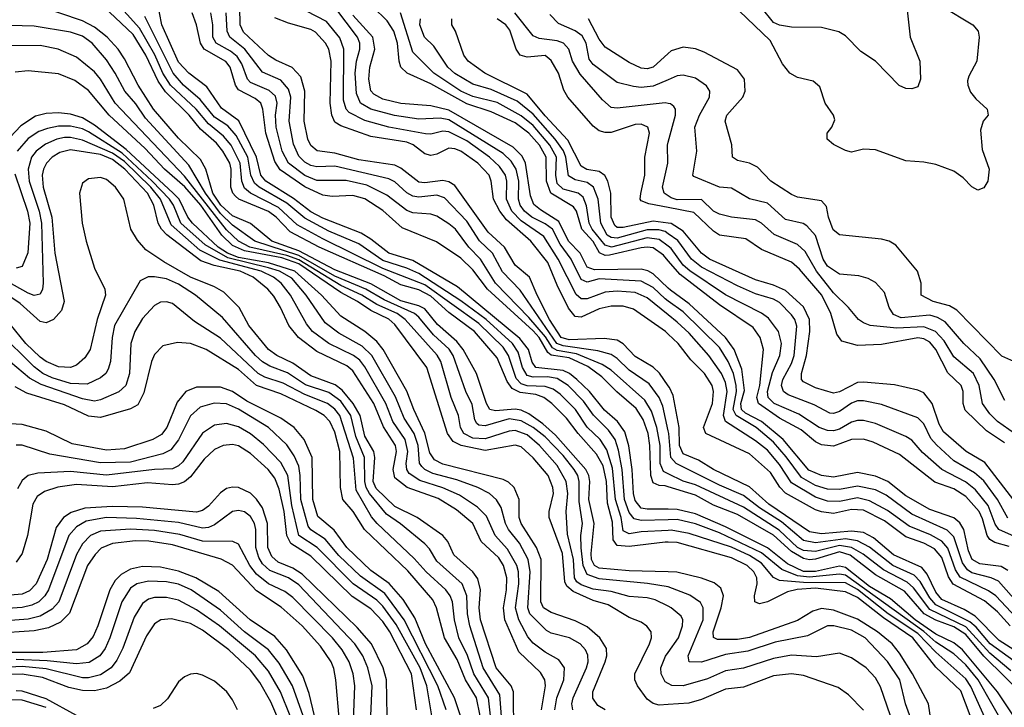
# Model space of a CAD drawing. Header units: inches. Extents: x 884549 to 1028252, y 526810 to 653624.
# Tile 835 of 1056: x 977841 to 981118, y 625498 to 627788. Entities that reach past the tile are written whole.
import ezdxf

# ---------------------------------------------------------------- set-up
doc = ezdxf.new("R2010")
doc.units = ezdxf.units.IN
doc.header["$MEASUREMENT"] = 0
doc.layers.add('A9672', color=7, linetype='Continuous')
doc.layers.add('A9682', color=7, linetype='Continuous')

msp = doc.modelspace()

# ---------------------------------------------------------------- linework, layer by layer
at = {"layer": 'A9672', "color": 5}
for points, elevation in [([(980000, 626568.9), (979971.2, 626611.2), (979950, 626631.2), (979890, 626666.7), (979850, 626708.1), (979830, 626720.4), (979786.4, 626726.4), (979670, 626722.1), (979643.8, 626730), (979604.7, 626790), (979563.6, 626870), (979538.6, 626930), (979490, 626970.3), (979454.7, 627030), (979400.4, 627080.4), (979290, 627235.5), (979270, 627247.9), (979250, 627251.8), (979190, 627244.1), (979170, 627247.2), (979110, 627293.5), (979090, 627303), (978970, 627321.3), (978890, 627343.7), (978831.6, 627351.6), (978810, 627368.5), (978800.2, 627390), (978788.4, 627450), (978790.2, 627550.2), (978776.9, 627596.9), (978748.5, 627628.5), (978693.3, 627653.3), (978670, 627668.9), (978586.6, 627746.6), (978574.7, 627770), (978573.4, 627890)], 2620), ([(980000, 625949.1), (979870, 625953.1), (979770, 625961.4), (979754.7, 625970), (979744.8, 625990), (979743, 626010), (979753.4, 626110), (979735.8, 626190), (979739.1, 626250), (979735.4, 626270), (979725.3, 626290), (979624.4, 626404.4), (979582.7, 626442.7), (979535.7, 626475.7), (979510, 626487.7), (979490, 626491.2), (979425.4, 626485.4), (979406.5, 626490), (979395.1, 626510), (979361.6, 626610), (979317.2, 626690), (979296.1, 626716.1), (979232.4, 626772.4), (979190, 626824.5), (979170, 626835.3), (979110, 626851.3), (979010, 626908.5), (978890, 626955.3), (978770, 627017.6), (978680.5, 627050), (978610, 627109.3), (978550, 627134.4), (978511.2, 627170), (978484.5, 627210), (978461.1, 627290), (978442.7, 627322.7), (978370, 627392.7), (978286.4, 627490), (978235.4, 627570), (978190, 627657.1), (978168.8, 627690), (978132.5, 627730), (978090, 627762.9), (978050, 627783.8), (977895.7, 627835.7)], 2820), ([(980000, 626048.4), (979990, 626048.7), (979870, 626034), (979830, 626037.4), (979816.4, 626056.4), (979814.5, 626114.5), (979797.7, 626177.7), (979794.8, 626250), (979782.7, 626302.7), (979761.1, 626341.1), (979700, 626410), (979661.6, 626461.6), (979612.9, 626510), (979585.3, 626530), (979559.6, 626539.6), (979506.5, 626546.5), (979480.3, 626560.3), (979463.6, 626583.6), (979430, 626661.7), (979354.9, 626750), (979270, 626813), (979210, 626867.2), (979170, 626888.8), (979110, 626905.2), (979054.7, 626934.7), (978837.6, 627030), (978741.2, 627081.1), (978695.2, 627130), (978669.1, 627149.1), (978571.1, 627190), (978559.7, 627199.7), (978550.2, 627210), (978544.3, 627230), (978545.4, 627290), (978540.3, 627310), (978517.5, 627350), (978496.4, 627376.4), (978443.4, 627423.4), (978405.2, 627470), (978327.1, 627547.1), (978302.8, 627582.8), (978260.8, 627670), (978218.7, 627738.7), (978100.1, 627850)], 2780), ([(980000, 626087.5), (979910, 626082.5), (979870, 626075.7), (979850, 626086.3), (979843.1, 626130), (979824.1, 626190), (979814.5, 626294.5), (979795.8, 626355.8), (979773.5, 626390), (979730, 626431.5), (979691.5, 626490), (979640.6, 626540.6), (979617.3, 626557.3), (979590, 626566.8), (979530, 626569.2), (979510, 626575.3), (979493.6, 626593.6), (979468.5, 626670), (979450, 626696.9), (979370, 626776.2), (979190, 626905.2), (979050, 626959.7), (978850, 627057.6), (978765, 627105), (978702.6, 627162.6), (978609.6, 627209.6), (978590, 627226.5), (978580.9, 627250), (978575.7, 627310), (978545, 627370), (978520.2, 627400.2), (978470, 627440.6), (978428.3, 627490), (978343, 627570), (978317.5, 627610), (978290.6, 627670.6), (978239.9, 627759.9), (978157.7, 627850)], 2760), ([(980000, 626157.6), (979930, 626158), (979910, 626161.7), (979890, 626187.2), (979884.1, 626210), (979879.5, 626290), (979868.8, 626368.8), (979855.1, 626415.1), (979831.1, 626450), (979787.9, 626487.9), (979738.1, 626550), (979695.9, 626590), (979671.3, 626610), (979650, 626619.4), (979559.6, 626630), (979547.2, 626647.2), (979534.5, 626690), (979506.3, 626726.3), (979298.8, 626898.8), (979150, 626985.9), (979069.6, 627010), (979010, 627057.4), (978977.3, 627077.3), (978850, 627127.3), (978810, 627148), (978752.2, 627192.2), (978660.7, 627250), (978643.6, 627270), (978629.1, 627330), (978570.8, 627450.8), (978512.8, 627492.8), (978464.3, 627564.3), (978404.8, 627610), (978370, 627646.1), (978314, 627770), (978299, 627850)], 2720), ([(980000, 626850.6), (979990, 626857.8), (979950, 626896.5), (979910, 626917.6), (979770, 626924.7), (979730, 626913.5), (979710, 626922.4), (979676.8, 626990), (979639.8, 627039.8), (979614.2, 627090), (979590, 627108.5), (979545.6, 627130), (979521.4, 627150), (979507.3, 627170), (979501.7, 627190), (979502.1, 627250), (979493.4, 627290), (979477.1, 627317.1), (979450, 627342), (979270, 627454.8), (979240.5, 627459.5), (979170, 627456.1), (979088.7, 627468.7), (979010.1, 627490.1), (978975.1, 627510), (978962, 627542), (978957.6, 627610), (978962.2, 627650), (978973.2, 627690), (978973.7, 627710), (978965.9, 627730), (978890, 627829.6)], 2540), ([(980000, 626984.9), (979983.7, 627003.7), (979950, 627027.7), (979930, 627030.9), (979910, 627027.7), (979803.9, 627003.9), (979790, 627002.9), (979771.1, 627011), (979749.7, 627049.7), (979711.8, 627090), (979694.1, 627150), (979684.9, 627164.9), (979609.2, 627210), (979595, 627250), (979593.1, 627330), (979571.4, 627370), (979535.4, 627410), (979490, 627444), (979410, 627481.2), (979330, 627507), (979210, 627574.4), (979131.1, 627610), (979110, 627629.9), (979104.1, 627650), (979099, 627710), (979086.7, 627750), (979064.4, 627784.4), (979016.5, 627830)], 2480), ([(980000, 626122.8), (979910, 626120.9), (979886.3, 626126.3), (979870, 626147.1), (979854.5, 626190), (979846.6, 626290), (979834.7, 626354.7), (979823.3, 626390), (979801.2, 626421.2), (979751.1, 626471.1), (979718, 626518), (979666.8, 626570), (979630, 626593.3), (979598.2, 626598.2), (979550, 626597.1), (979530, 626603.4), (979514.8, 626630), (979500.8, 626680.9), (979481.7, 626710), (979394.2, 626790), (979310, 626852.2), (979170, 626942.2), (979130, 626960.7), (979050, 626985.5), (978970, 627040.9), (978870, 627083.2), (978790, 627126.7), (978730, 627176.9), (978638.3, 627230), (978623.3, 627243.3), (978611.2, 627270), (978600.3, 627330), (978562.3, 627402.3), (978534, 627434), (978490, 627463.6), (978442.3, 627522.3), (978386.8, 627570), (978351.9, 627610), (978258.1, 627798.1)], 2740), ([(980000, 626232.4), (979990, 626235.4), (979970, 626237), (979950, 626246), (979941.4, 626270), (979938.7, 626370), (979932.8, 626410), (979916.4, 626456.4), (979893.6, 626493.6), (979828.2, 626548.2), (979778.9, 626598.9), (979732.7, 626632.7), (979670, 626662.1), (979610.4, 626670.4), (979599.3, 626679.3), (979570, 626729.8), (979550, 626751.7), (979398.2, 626890), (979350, 626955.2), (979310, 626993.4), (979228.6, 627048.6), (979114.2, 627094.2), (979050, 627152.2), (978990, 627190.8), (978950, 627202.8), (978880.8, 627199.2), (978850, 627203.6), (978790, 627231.6), (978708, 627288), (978690, 627315.2), (978660.1, 627410), (978651.1, 627490), (978643.5, 627510), (978624.9, 627524.9), (978570, 627554.1), (978559.5, 627570), (978541.9, 627630), (978528, 627648), (978455.6, 627690), (978443.4, 627710), (978430.2, 627770), (978415.6, 627810)], 2680), ([(980000, 626275.9), (979983.9, 626283.9), (979973.3, 626310), (979972.5, 626370), (979961.9, 626430), (979944.2, 626484.2), (979921.4, 626521.4), (979810, 626620.5), (979780.2, 626640.2), (979694.7, 626674.7), (979630, 626686.2), (979615, 626695), (979591.7, 626731.7), (979536.4, 626796.4), (979424.4, 626910), (979374.7, 626990), (979335.7, 627030), (979292.3, 627090), (979270, 627107.8), (979230, 627133.9), (979210, 627139.7), (979150, 627144.5), (979130, 627151.9), (979063.8, 627203.8), (978996.9, 627236.9), (978928, 627252), (978830, 627252.8), (978790, 627269), (978736.3, 627310), (978714.4, 627350), (978695.1, 627430), (978693.1, 627470), (978698.2, 627510), (978692.7, 627532.7), (978671.8, 627551.8), (978610, 627578.9), (978599.8, 627590), (978580.7, 627640.7), (978564.9, 627664.9), (978542.9, 627682.9), (978495.2, 627710), (978484.1, 627730), (978483.7, 627770), (978477, 627810)], 2660), ([(980000, 626419.4), (979981.5, 626501.5), (979969.2, 626530), (979935.9, 626575.9), (979870, 626620.5), (979830, 626660.1), (979810, 626672.8), (979765.7, 626685.7), (979650, 626702.4), (979629.4, 626709.4), (979507.1, 626887.1), (979447.8, 626947.8), (979415.2, 627010), (979371.6, 627051.6), (979330, 627116.8), (979255.1, 627195.1), (979230, 627203.4), (979170, 627197), (979150, 627199.8), (979130, 627211), (979090, 627248), (979070, 627258), (978890, 627299.6), (978830, 627297.6), (978810, 627302.1), (978790, 627313.2), (978770, 627333.7), (978753, 627373), (978737.7, 627450), (978744.1, 627530), (978736.4, 627556.4), (978710, 627586.1), (978650, 627613.2), (978591.2, 627690), (978540.4, 627730), (978531.4, 627750), (978528.1, 627810)], 2640), ([(980000, 626740.9), (979990.3, 626750), (979883.7, 626823.7), (979850, 626833.6), (979810, 626833.8), (979770, 626824.7), (979710, 626797.3), (979690, 626799), (979667.8, 626827.8), (979630, 626903.9), (979599.5, 626979.5), (979542.2, 627050), (979461.8, 627121.8), (979439.5, 627150), (979418.7, 627190), (979411, 627250), (979403.5, 627270), (979366.6, 627310), (979310, 627349.6), (979290, 627358.1), (979270, 627359.8), (979230, 627340.1), (979210, 627335.3), (979190, 627341.2), (979150.5, 627370.5), (979130, 627380), (979010, 627399.2), (978910, 627434.6), (978890, 627446.7), (978880.7, 627470), (978875.2, 627510), (978878.5, 627650), (978870, 627690), (978859.7, 627710), (978826.4, 627746.4), (978810, 627755.5), (978735.7, 627775.7), (978690, 627793.4)], 2580), ([(980000, 626804.9), (979930, 626861.5), (979890, 626879.6), (979830, 626883.7), (979790, 626880.9), (979730, 626858.2), (979710, 626858.1), (979693, 626873), (979633.9, 626990), (979585.5, 627065.5), (979510, 627117.8), (979479, 627150), (979461.6, 627190), (979462.6, 627250), (979457.9, 627270), (979438.7, 627298.7), (979405.2, 627330), (979330, 627384), (979270, 627414.7), (979250, 627416.5), (979210, 627406.8), (979192.5, 627407.5), (979070, 627430.2), (978990, 627452.4), (978938.3, 627478.3), (978927.8, 627490), (978919.6, 627519.6), (978920.1, 627690), (978907.4, 627727.4), (978862.2, 627782.2), (978795.5, 627815.5)], 2560), ([(980000, 626894.2), (979950, 626941.4), (979931.6, 626951.5), (979910, 626957), (979754.4, 626954.4), (979730, 626964.3), (979706.4, 627010), (979667.9, 627050), (979635.7, 627115.7), (979574.2, 627154.2), (979552.8, 627172.8), (979540.9, 627200.9), (979525, 627310), (979513.2, 627333.2), (979483.5, 627363.5), (979270, 627486.2), (979210, 627500.9), (979110, 627509), (979050, 627523), (979019.6, 627539.6), (979010, 627550.8), (979003.5, 627590), (979006.4, 627630), (979023.6, 627690), (979016.4, 627730), (978950, 627802.9)], 2520), ([(980000, 627033.7), (979970, 627056.1), (979930, 627060.9), (979810.9, 627030.9), (979790, 627037.3), (979746.4, 627090), (979737, 627110), (979728.1, 627168.1), (979716.5, 627196.5), (979699.9, 627210), (979650, 627223.4), (979630, 627242.7), (979625.5, 627270), (979627.4, 627330), (979605.7, 627370), (979550, 627435.4), (979510, 627467.8), (979430, 627511.8), (979350, 627532.4), (979309.9, 627550), (979219.9, 627610), (979150, 627679.9), (979108.8, 627810)], 2460), ([(980000, 627075), (979990, 627082.1), (979968.2, 627088.2), (979930, 627087.6), (979830, 627060.5), (979810, 627062.3), (979797, 627070), (979775.6, 627110), (979766.5, 627190), (979751.6, 627230), (979730, 627245.4), (979690, 627254.3), (979667.9, 627267.9), (979659.5, 627330), (979651.3, 627351.3), (979623.9, 627390), (979550, 627473.6), (979496.7, 627516.7), (979410, 627555.8), (979350, 627573.5), (979290, 627608.6), (979265.9, 627630), (979219.4, 627699.4), (979189.1, 627730), (979172.6, 627770), (979174.8, 627790)], 2440), ([(980000, 627110.6), (979950, 627116.7), (979850, 627095.8), (979830, 627096.1), (979822.3, 627102.3), (979809.8, 627130), (979809, 627210), (979798.5, 627250), (979788.8, 627268.8), (979770, 627281.9), (979729.4, 627289.4), (979710, 627299.6), (979666.1, 627386.1), (979590, 627467.2), (979530, 627539.6), (979389.9, 627610), (979334.3, 627650), (979319.4, 627670), (979292, 627750), (979279.9, 627770), (979279.1, 627790)], 2420), ([(980000, 627162.1), (979935, 627175), (979910, 627184.5), (979906.6, 627190), (979908.6, 627208.6), (979921.6, 627270), (979922.1, 627330), (979937.4, 627410), (979931.7, 627430), (979910, 627439.5), (979890, 627439.1), (979810, 627411.7), (979790, 627411.6), (979770, 627417.8), (979750, 627433.2), (979665.7, 627530), (979652.6, 627552.6), (979634.7, 627610), (979610, 627652.3), (979590, 627668), (979530, 627662.7), (979507.1, 627670), (979494.1, 627690), (979472.3, 627752.3), (979459.1, 627770), (979430.7, 627790.7)], 2380), ([(980000, 627509), (979990, 627511.1), (979830, 627493.5), (979810, 627495.8), (979780.5, 627520.5), (979706.7, 627606.7), (979681.5, 627650), (979669, 627689), (979651.4, 627710), (979630, 627716.9), (979570, 627724.6), (979550, 627734.4), (979488.8, 627810)], 2360), ([(980000, 627587.8), (979950, 627566.8), (979910, 627561.9), (979884.7, 627564.7), (979830, 627578.6), (979750, 627638.8), (979736.7, 627656.7), (979727.1, 627710), (979713.4, 627733.4), (979690, 627750.8), (979634.9, 627774.9), (979605.5, 627805.5)], 2340), ([(980000, 627675), (979950, 627629.9), (979930, 627624.2), (979910, 627626.1), (979870, 627644.9), (979790, 627696.2), (979770, 627723), (979733.9, 627790)], 2320), ([(980000, 625899.1), (979999.4, 625899.4), (979931.1, 625911.1), (979770, 625925.8), (979730, 625940.3), (979716.8, 625970), (979710.1, 626029.9), (979708.7, 626070), (979714.4, 626110), (979703.3, 626183.3), (979703.4, 626250), (979698.5, 626270), (979686.8, 626290), (979650, 626336.8), (979590, 626398.8), (979550, 626430.3), (979510, 626452.4), (979470, 626458.7), (979390, 626435.1), (979370, 626437.4), (979362.8, 626442.8), (979355.8, 626455.9), (979346.9, 626506.9), (979326.1, 626550), (979284.2, 626670), (979270.6, 626690.6), (979218.9, 626738.9), (979170, 626797.8), (979154.9, 626810), (979054.7, 626854.7), (978993.1, 626890), (978890, 626933.9), (978770, 627002.2), (978624.2, 627050), (978550, 627103.3), (978510, 627142.8), (978459.9, 627210), (978403.9, 627303.9), (978260, 627460), (978227.4, 627507.4), (978190.9, 627550), (978159.6, 627610), (978130, 627654.3), (978082.2, 627710), (978050, 627732.9), (978010, 627746.6), (977890, 627765.8), (977810, 627768.4)], 2840), ([(980000, 625834.8), (979956.1, 625856.1), (979930, 625862.7), (979870, 625867.2), (979810, 625884.5), (979750, 625891.7), (979710, 625906), (979696, 625916), (979687.3, 625930), (979684.2, 625990), (979665.1, 626074.9), (979660.4, 626150), (979665.3, 626210), (979659.8, 626250), (979630, 626303.7), (979571.7, 626370), (979530, 626405.7), (979490, 626419.8), (979470, 626418.1), (979390, 626392.8), (979350, 626395), (979319, 626410), (979308.1, 626430), (979301.3, 626470), (979277.5, 626530), (979243.5, 626650), (979230.8, 626670.8), (979124.6, 626790), (979097.6, 626810), (979030, 626839.7), (978979.6, 626870), (978910, 626902.5), (978770, 626988.5), (978730, 627002.8), (978606.8, 627030), (978569.7, 627050), (978530, 627087.7), (978390, 627267.2), (978158.6, 627510), (978110.6, 627590), (978090, 627614.4), (978030, 627663.4), (977969.6, 627689.6), (977910, 627701.4), (977790, 627700.1)], 2860), ([(980000, 625507.4), (979970, 625505.4), (979950, 625510.8), (979930, 625525.1), (979897.5, 625570), (979888.9, 625590), (979888.2, 625610), (979937.9, 625710), (979943.9, 625730), (979943.4, 625750), (979929.1, 625769.1), (979910, 625781.4), (979870, 625797.2), (979799.4, 625839.4), (979750, 625854), (979683.9, 625883.9), (979661.8, 625901.8), (979656.1, 625916.1), (979647.7, 626010), (979604, 626130), (979603.5, 626150), (979617.5, 626210), (979616, 626230), (979599.9, 626270), (979550, 626329.3), (979510, 626365.2), (979490, 626370.8), (979390, 626353.7), (979310.3, 626369.7), (979283.8, 626383.8), (979265.2, 626410), (979196.4, 626630), (979090, 626773), (979070, 626790.2), (979010, 626819.5), (978965.8, 626850), (978910, 626879.8), (978770, 626975.3), (978714.3, 626994.3), (978590, 627017.8), (978550, 627035.9), (978514.3, 627070), (978444.7, 627170), (978391.5, 627231.5), (978323, 627290), (978259.2, 627359.2), (978139.7, 627470), (978070, 627551.9), (978025.2, 627585.2), (977970, 627607.2), (977870, 627617.1), (977826.5, 627613.5)], 2880), ([(979790.2, 625490.2), (979765, 625505), (979748.9, 625528.9), (979748.7, 625550), (979789.7, 625650), (979795.4, 625670), (979793.8, 625693.8), (979772.2, 625730), (979730, 625766.4), (979690, 625786.4), (979610, 625814.4), (979584.5, 625830), (979575.4, 625850), (979577, 625990), (979561, 626030), (979510.7, 626110.7), (979504, 626130), (979503.4, 626190), (979486.7, 626230), (979468.1, 626248.1), (979450, 626257), (979250, 626307.6), (979222.1, 626322.2), (979205.9, 626345.9), (979190, 626411.3), (979152.6, 626490), (979130, 626550.9), (979051.2, 626690), (979030, 626716.4), (978990, 626749.4), (978910, 626800.1), (978845.4, 626870), (978756.6, 626950), (978670, 626978.3), (978570, 626996.4), (978533.4, 627010), (978502.2, 627030), (978416.4, 627110), (978400.5, 627130), (978372.5, 627190), (978352.6, 627210), (978195.7, 627355.7), (978090, 627436.6), (978050, 627461.1), (978010, 627473.3), (977970, 627477.5), (977930, 627475.1), (977893.6, 627466.4), (977845.3, 627434.7), (977810, 627396.5)], 2920), ([(979682.4, 625490), (979679.3, 625510), (979683.4, 625530), (979728.1, 625630), (979733.2, 625650), (979732.4, 625672.4), (979724.8, 625690), (979706.3, 625710), (979670.7, 625730), (979610, 625745.7), (979594.4, 625754.4), (979539.2, 625810), (979532, 625830), (979540.6, 625950), (979533.4, 625990), (979504.4, 626044.4), (979468.5, 626090), (979458.7, 626110), (979444.1, 626164.1), (979428.7, 626188.7), (979404.6, 626210), (979366, 626230), (979295.8, 626255.8), (979216.6, 626276.6), (979189.8, 626289.8), (979179.7, 626299.7), (979171.6, 626311.6), (979167.4, 626370), (979154.5, 626410), (979121.5, 626461.5), (979092.1, 626532.1), (979013.9, 626670), (978981.2, 626701.2), (978903.8, 626743.8), (978858, 626778), (978794.6, 626870), (978747.1, 626927.1), (978706.4, 626950), (978670, 626962.1), (978534.5, 626994.5), (978458.5, 627038.5), (978378.2, 627110), (978352.9, 627170), (978339.8, 627190), (978282.6, 627250), (978182.8, 627342.8), (978070, 627414), (978050, 627424.2), (978010, 627433.2), (977970, 627433.1), (977934.1, 627425.9), (977905, 627415.1), (977870, 627392.6), (977833.4, 627350)], 2940), ([(979622.3, 625490), (979629.3, 625530), (979652.8, 625590), (979654.8, 625630), (979636.2, 625656.2), (979590, 625682.5), (979550, 625712), (979532.7, 625732.7), (979502.1, 625790), (979491.5, 625830), (979502.9, 625910), (979501.7, 625950), (979496.3, 625970), (979465.3, 626025.3), (979424.1, 626070), (979394.9, 626134.9), (979364.5, 626164.5), (979304.6, 626204.6), (979250, 626229.5), (979173.3, 626253.3), (979137.3, 626277.3), (979129.3, 626290), (979127.4, 626310), (979133.1, 626350), (979124.7, 626390), (979083.6, 626450), (979059.4, 626510), (978990, 626632.5), (978973.8, 626653.8), (978952.6, 626670), (978869.8, 626709.8), (978815.8, 626750), (978795.4, 626775.4), (978742.6, 626870), (978712, 626910), (978685.8, 626930), (978644.6, 626950), (978507.1, 626987.1), (978440.7, 627020.7), (978345.1, 627105.1), (978309.5, 627190), (978278.2, 627230), (978190, 627315.1), (978150, 627343.5), (978050, 627386.3), (978010, 627395.6), (977990, 627395.2), (977964.8, 627390), (977927, 627373), (977896.3, 627350), (977880.9, 627330), (977869.3, 627290), (977872.6, 627250), (977906.6, 627150), (977914, 627110), (977919.6, 626910), (977917.5, 626890), (977910, 626874.4), (977890, 626869.1), (977870, 626876.9), (977750, 626944.3)], 2960), ([(980000, 627200.9), (979986.3, 627210), (979981.2, 627230), (979998.5, 627310), (979997.5, 627370), (980000, 627379.5)], 2360), ([(979577.8, 625490), (979591.3, 625570), (979588.6, 625590), (979574.4, 625614.4), (979502.9, 625682.8), (979456.4, 625790), (979451.6, 625830), (979462, 625890), (979462.9, 625930), (979451.7, 625970), (979436.2, 625996.2), (979377, 626050), (979349.2, 626110), (979295.6, 626155.6), (979234.1, 626194.1), (979130.7, 626230.7), (979090, 626261.9), (979084.5, 626290), (979095.3, 626350), (979092.4, 626370), (979052.1, 626432.1), (979019.5, 626510), (978950, 626618.6), (978930, 626635), (978830, 626683), (978768.9, 626730), (978736.8, 626770), (978709.6, 626830), (978687.3, 626867.3), (978666.9, 626890), (978618.5, 626930), (978575.6, 626950), (978488.8, 626968.8), (978444.5, 626984.5), (978331.3, 627071.3), (978313.6, 627090), (978302.6, 627110), (978287.3, 627170), (978267.2, 627210), (978191.4, 627290), (978150, 627322.3), (978110, 627338.4), (978010, 627354.5), (977974.9, 627345.1), (977949.7, 627330.3), (977930.7, 627310), (977920.8, 627290), (977916.5, 627270), (977919.6, 627230), (977948.9, 627130), (977958.5, 627010), (977989.4, 626850), (977980.2, 626819.8), (977954.3, 626790), (977930, 626778.5), (977910, 626783.3), (977842.8, 626842.8), (977770, 626892.1)], 2980), ([(977825.3, 627274.7), (977867.4, 627150), (977875.3, 627110), (977868.3, 627011.7), (977850, 626966.4), (977830, 626960.3)], 2940), ([(979486.1, 625410), (979485.3, 625550), (979476.7, 625570), (979427.2, 625630), (979374.9, 625790), (979371, 625830), (979375.4, 625890), (979366.4, 625926.4), (979349.6, 625950), (979286.6, 626006.6), (979265.8, 626050), (979250.1, 626070.1), (979164, 626130), (979090, 626166.9), (979027.4, 626227.4), (979017.5, 626250), (979023, 626330), (979020.4, 626350), (978990, 626400.9), (978974.3, 626470), (978950.8, 626510), (978914.8, 626554.8), (978891.6, 626571.6), (978810, 626601.5), (978750, 626644.6), (978696.7, 626670), (978668.9, 626690), (978604.5, 626770), (978571.5, 626830), (978520.4, 626880.4), (978490, 626898.6), (978410, 626930.2), (978321.3, 626981.3), (978261.7, 627021.7), (978233.9, 627053.9), (978211.3, 627090), (978188.4, 627190), (978160.3, 627230), (978130, 627255.5), (978110, 627262.7), (978070, 627258.3), (978050, 627243.1), (978040.1, 627210), (978049.7, 627110.3), (978062.1, 627050), (978090, 626960.2), (978125, 626890), (978126.5, 626870), (978099, 626790), (978076, 626690), (978058.5, 626661.5), (978030, 626637.7), (978010.3, 626630), (977970, 626632.2), (977930, 626649.4), (977910, 626664.6), (977861.5, 626710), (977810, 626774.5)], 3020), ([(979449.8, 625410), (979439.9, 625539.9), (979383.8, 625630), (979339.7, 625770), (979332, 625810), (979329.5, 625870), (979314.3, 625910), (979230, 625984.9), (979205.5, 626025.5), (979190, 626042.2), (979109.2, 626109.2), (979061.7, 626141.7), (979005.7, 626210), (978994.4, 626230), (978990.2, 626250), (978988.7, 626330), (978959.9, 626400.1), (978943.1, 626470), (978910, 626517.1), (978870, 626547), (978792.5, 626572.5), (978732.5, 626612.5), (978674.2, 626634.2), (978650, 626648.4), (978625.8, 626670), (978516.1, 626796.1), (978426.7, 626870), (978370, 626906.7), (978330, 626924.8), (978290, 626931.8), (978268.8, 626931.2), (978242.2, 626917.8), (978157.2, 626770), (978148.6, 626730), (978143.6, 626650), (978136.2, 626623.8), (978127.9, 626610), (978110, 626595), (978065.8, 626574.2), (978010, 626576), (977950, 626594.9), (977918.9, 626610), (977890, 626631.7), (977769.9, 626750)], 3040), ([(979410.4, 625449.6), (979401.5, 625530), (979352.7, 625610), (979331.2, 625671.2), (979302.9, 625730), (979288.1, 625790), (979281.4, 625850), (979274.1, 625870), (979259.4, 625890), (979193.7, 625950), (979154.5, 625994.4), (979030.6, 626110.6), (979012.6, 626132.6), (978961.5, 626221.5), (978952.2, 626327.8), (978906.7, 626470), (978890, 626491.4), (978866.1, 626510), (978790, 626539.5), (978718, 626578), (978657.7, 626597.7), (978635.2, 626610), (978510, 626727.4), (978423.2, 626783.2), (978350, 626842.3), (978330, 626848.7), (978310, 626846.8), (978290, 626835.9), (978250, 626793.1), (978224.7, 626750), (978210.9, 626710), (978206.8, 626610), (978194.7, 626570), (978170.8, 626549.2), (978110, 626522), (978090, 626518.2), (978050, 626525.1), (977913, 626573), (977874.3, 626594.3), (977790, 626665.3)], 3060), ([(979398.4, 625350), (979362, 625530), (979325.1, 625590), (979297.5, 625657.5), (979255.6, 625730), (979228.9, 625830), (979216.5, 625856.5), (979132.7, 625952.7), (978989.1, 626090), (978951.4, 626150), (978917.1, 626190), (978909.4, 626230), (978906.7, 626350), (978890, 626413.9), (978873.3, 626450), (978854.7, 626470), (978827, 626487), (978710, 626542.6), (978629.9, 626569.9), (978570, 626623.3), (978461.6, 626690), (978410, 626709.5), (978366.7, 626713.3), (978317.6, 626702.4), (978290, 626672.8), (978280.5, 626650), (978254.8, 626545.2), (978234.2, 626505.8), (978210, 626492.1), (978110, 626463.5), (978070, 626467.8), (977990, 626505.1), (977864.8, 626544.8), (977825.8, 626565.8)], 3080), ([(979308.3, 625470), (979288.8, 625530), (979192.5, 625710), (979156.8, 625796.8), (979117.4, 625857.4), (979070.6, 625910.6), (979010, 625953.9), (978930.2, 626030), (978888.1, 626088.1), (978833.9, 626133.9), (978816.6, 626190), (978815.1, 626330), (978787.8, 626390), (978754.4, 626430), (978710, 626460.6), (978597.1, 626517.1), (978550, 626549.5), (978510, 626563.8), (978430, 626564.3), (978394.8, 626550), (978365.7, 626514.3), (978331.5, 626430), (978313.3, 626406.7), (978284, 626390), (978190, 626358.4), (978130, 626354.7), (978015.6, 626375.6), (977930, 626417.4), (977850, 626439.7), (977790, 626443.7)], 3120), ([(979260.7, 625490), (979233.5, 625570), (979121.4, 625790), (979056.9, 625876.9), (978975.2, 625935.2), (978903.8, 626003.8), (978857.8, 626057.8), (978810, 626089.2), (978801.2, 626101.2), (978777.5, 626190), (978775.1, 626270), (978770, 626300.7), (978755.3, 626335.3), (978730, 626372.1), (978669.5, 626430), (978570, 626490.9), (978530, 626508.8), (978488.7, 626511.3), (978442.4, 626497.6), (978410, 626469.3), (978370, 626389.4), (978344.6, 626355.5), (978317.6, 626342.4), (978210, 626315.1), (978110, 626312), (977941.7, 626341.7), (977850, 626371.6), (977830, 626371.7)], 3140), ([(979213.1, 625470), (979196, 625570), (979174.3, 625630), (979093.9, 625773.9), (979050, 625835.3), (979030, 625855.3), (978951, 625910), (978830.9, 626030.9), (978770.6, 626070.6), (978747.4, 626170), (978733.6, 626270), (978710, 626313.8), (978653.1, 626373.1), (978610, 626409.3), (978570, 626432.4), (978530, 626443.7), (978490, 626437.9), (978450, 626411.3), (978384.1, 626315.9), (978370, 626302), (978350, 626292.9), (978290, 626290.4), (978130, 626270.8), (978010, 626283.8), (977901.7, 626278.3), (977870.1, 626269.9), (977850, 626253.7), (977834, 626226)], 3160), ([(979162.3, 625490), (979145.8, 625610), (979073.4, 625750), (979050, 625784), (979010, 625826), (978947.4, 625867.4), (978810, 626001.4), (978743.5, 626043.5), (978731, 626070), (978721.2, 626150), (978704.7, 626224.7), (978690, 626261.4), (978668, 626290), (978610, 626343.1), (978570, 626368.8), (978550, 626373.7), (978519, 626370), (978490, 626356.2), (978455.7, 626324.3), (978410, 626265.3), (978390, 626248.8), (978370, 626241.3), (978350, 626239.1), (978266.3, 626246.3), (978150, 626232.1), (978030, 626240.3), (977968.7, 626231.3), (977923.4, 626216.6), (977900.1, 626199.8), (977884.8, 626175.2), (977867, 626070), (977850, 626010), (977830, 625981.6)], 3180), ([(979064.1, 625470), (979061.9, 625590), (979051.6, 625630), (979012.7, 625710), (978964.2, 625764.2), (978781.3, 625941.4), (978750, 625961.2), (978701.7, 625981.7), (978680.4, 626000.4), (978666.9, 626030), (978666.1, 626110), (978650, 626162.1), (978630, 626191.7), (978610, 626211.3), (978570, 626230.6), (978550, 626231.7), (978530, 626226.7), (978510, 626212.6), (978470, 626167.9), (978450, 626153.8), (978430, 626147.8), (978250, 626164.4), (978150, 626167.3), (978058.6, 626161.4), (978012.7, 626147.3), (977987.2, 626130), (977962.8, 626097.2), (977932.5, 625990), (977896.6, 625910), (977873.8, 625886.2), (977850, 625875), (977690, 625862.2)], 3220), ([(979009.7, 625470.3), (979014.4, 625570), (979000.4, 625630), (978983.6, 625670), (978956.9, 625710), (978770, 625906.3), (978736.1, 625930), (978674.3, 625954.3), (978650, 625976.5), (978637.3, 625997.3), (978627.7, 626030), (978627.2, 626090), (978622.6, 626110), (978610, 626134), (978590, 626149.5), (978570, 626154.1), (978550, 626150.4), (978490, 626106.1), (978470, 626097.2), (978450, 626095), (978370, 626113.2), (978230, 626127.4), (978130, 626130.5), (978062.2, 626117.8), (978030, 626099.8), (978004.8, 626070), (977936.8, 625890), (977925.4, 625870), (977904.6, 625850), (977881.8, 625838.2), (977850, 625830.2), (977718.4, 625821.6)], 3240), ([(978951.9, 625451.9), (978956.3, 625570), (978950.8, 625610), (978937.5, 625650), (978914.1, 625690), (978882.2, 625730), (978750, 625864.1), (978723.7, 625883.7), (978670, 625909.9), (978630, 625941.4), (978607.6, 625970), (978570, 626042), (978550.7, 626050.7), (978450, 626051.6), (978374.3, 626074.3), (978290, 626086.8), (978210, 626091.3), (978110, 626084.7), (978077.5, 626070), (978050, 626042.8), (978030, 626007.3), (977971.2, 625850), (977950, 625824.9), (977910, 625801.7), (977870, 625791.4), (977750, 625783.1)], 3260), ([(978905.4, 625450), (978893.7, 625590), (978887.1, 625627.1), (978877.8, 625650), (978842.3, 625702.3), (978781.6, 625770), (978711.8, 625831.8), (978630, 625885.7), (978550, 625972.1), (978512.1, 625992.1), (978350, 626039.1), (978271.5, 626051.5), (978226.8, 626053.2), (978150, 626043.4), (978112.2, 626027.8), (978092.4, 626007.6), (978067.6, 625970), (978007.7, 625812.3), (977977.6, 625782.4), (977936.8, 625763.2), (977890, 625752.5), (977756.3, 625743.7)], 3280), ([(978822.7, 625470), (978804.3, 625544.3), (978783.4, 625603.4), (978729.4, 625690), (978690, 625733.7), (978608.2, 625790), (978503.8, 625883.8), (978428.1, 625930), (978370, 625951.3), (978310, 625964.8), (978250, 625966.9), (978210, 625958.5), (978179, 625941), (978159.4, 625920.6), (978141.1, 625890), (978101.6, 625770), (978085.5, 625734.5), (978066.5, 625710), (978030, 625690), (977918.6, 625681.4), (977790, 625681)], 3320), ([(978784.3, 625470), (978749.6, 625569.6), (978705.4, 625645.5), (978669.9, 625690), (978590, 625750.2), (978510, 625821.7), (978411.7, 625890), (978370, 625908.7), (978330, 625916), (978270, 625918.3), (978230.8, 625909.2), (978210, 625895.3), (978181.5, 625850), (978141.7, 625730), (978125.4, 625694.6), (978108.4, 625670), (978072.1, 625647.9), (978030, 625643.2), (977933.3, 625653.3), (977830, 625658)], 3340), ([(978742, 625470), (978709.8, 625549.8), (978670, 625618.9), (978626.7, 625670), (978505.9, 625770), (978430, 625823.2), (978370, 625854.9), (978330, 625863.5), (978290, 625863.7), (978270, 625858.3), (978250, 625844), (978221.9, 625798.1), (978184.6, 625695.4), (978165, 625655), (978145.8, 625630), (978110, 625606.8), (978070, 625596.7), (978050, 625597), (977930, 625626), (977850, 625634.2), (977807.6, 625632.4)], 3360), ([(978697.1, 625470), (978677.2, 625517.2), (978640.7, 625580.7), (978610, 625621.8), (978537.6, 625690), (978450, 625755.6), (978410, 625777.2), (978346.7, 625793.4), (978310.8, 625789.2), (978290, 625776.4), (978263.2, 625736.8), (978207.3, 625612.7), (978174.9, 625585.1), (978130, 625562.2), (978090, 625553.2), (978050, 625554.2), (978004.7, 625564.7), (977917.4, 625597.4), (977850, 625608.9), (977810, 625607.5)], 3380), ([(980000, 625577.5), (979990, 625582.9), (979976.5, 625610), (979975.7, 625630), (979991.2, 625668.8), (980000, 625681.3)], 2860), ([(978566.7, 625490), (978550, 625523.2), (978530.4, 625550), (978490, 625585.8), (978450, 625605.3), (978430, 625610.5), (978410, 625609), (978390, 625599.8), (978370, 625583.5), (978333.7, 625526.3), (978310, 625504.6), (978285.3, 625494.7)], 3420), ([(978030, 625471.7), (977930, 625526.7), (977850, 625552), (977830, 625553.6)], 3420), ([(977930, 625498.1), (977850, 625522.1), (977810, 625523.8)], 3440)]:
    msp.add_lwpolyline(points, dxfattribs=dict(at, elevation=elevation))
at = {"layer": 'A9682', "color": 5}
for points, elevation in [([(980789.4, 627870), (980805.5, 627730), (980837, 627650), (980839.6, 627590), (980830, 627564.2), (980810, 627557.7), (980790, 627558.3), (980768.3, 627568.3), (980689.7, 627650), (980641.3, 627681.3), (980590, 627733.6), (980567.2, 627747.3), (980510, 627761.4), (980410, 627762.4), (980370, 627769.2), (980350, 627778.2), (980309.1, 627829.1)], 2260), ([(980910, 627833.2), (981013.8, 627770), (981031.2, 627750), (981034.5, 627730), (981027, 627650), (981000.1, 627599.9), (980996.1, 627583.9), (980996.6, 627570), (981006.1, 627546.1), (981023.8, 627523.8), (981061.3, 627490), (981063.7, 627476.3), (981064.6, 627470), (981047.6, 627450), (981039.6, 627420.4), (981044.2, 627355.8), (981067.6, 627290), (981064, 627250), (981050, 627228), (981030, 627219.7), (981010, 627231.1), (980981.2, 627261.2), (980950, 627283.7), (980890, 627306), (980850, 627313.8), (980790, 627317.8), (980690, 627354.6), (980650, 627356.5), (980610, 627346.9), (980590, 627351.9), (980550, 627372.2), (980528.9, 627390), (980528.7, 627410), (980544.8, 627430), (980554, 627454), (980549.8, 627470), (980522.4, 627510), (980504.5, 627564.5), (980482.6, 627582.6), (980430, 627595.5), (980404.2, 627610), (980380.3, 627640.3), (980338.9, 627718.9), (980210, 627841.5)], 2280), ([(981150, 626649.9), (981110, 626667), (980960.8, 626820.8), (980935.5, 626835.5), (980881.5, 626850), (980841.6, 626870), (980841.6, 626910), (980829.9, 626950), (980757.3, 627037.3), (980735.4, 627050), (980710, 627057), (980570, 627071), (980548.6, 627088.6), (980533, 627130), (980526, 627166), (980510, 627184.3), (980430, 627196.9), (980410, 627205.5), (980341.7, 627250), (980297.1, 627297.1), (980270, 627309.5), (980230, 627319.4), (980213.8, 627330), (980211, 627371), (980189.4, 627450), (980194.6, 627470), (980248.5, 627530), (980256, 627550), (980253.2, 627590), (980230, 627620.2), (980119.6, 627679.6), (980090, 627691.2), (980050, 627696.7), (980010, 627684), (980000, 627675)], 2320), ([(981120.3, 626520.3), (981084.7, 626590), (981038.4, 626658.4), (980983.7, 626710), (980921.5, 626781.5), (980896.2, 626796.2), (980870, 626803.9), (980775.5, 626795.5), (980750, 626806.2), (980734.6, 626830), (980719, 626879), (980690, 626912.8), (980665.7, 626925.7), (980634.6, 626934.6), (980570, 626940.6), (980530, 626966.8), (980515.7, 626990), (980490, 627069.2), (980461.4, 627101.4), (980448.6, 627108.6), (980390, 627122.2), (980330, 627177), (980270, 627191.3), (980210, 627226.5), (980170, 627229.9), (980085.1, 627265.1), (980081.7, 627270), (980094.6, 627350), (980087.8, 627430), (980103.4, 627470), (980136.9, 627530), (980138.5, 627550), (980127.5, 627567.6), (980090, 627593.4), (980050, 627602.9), (980030, 627600.4), (980000, 627587.8)], 2340), ([(980000, 627379.5), (980024.1, 627470), (980023.6, 627490), (980018.2, 627498.2), (980007.5, 627507.5), (980000, 627509)], 2360), ([(981190, 626383.5), (981096, 626450), (981070, 626475.6), (981045.7, 626510), (981034.1, 626570), (981015.7, 626610), (980950, 626664.8), (980918.4, 626718.4), (980889.8, 626749.8), (980850, 626765.6), (980760.8, 626760.8), (980671.8, 626770), (980650, 626778), (980632.6, 626790), (980600.2, 626830), (980550, 626877.8), (980492.9, 626950), (980455.9, 627015.9), (980430, 627038.7), (980352, 627072), (980310, 627110.3), (980290, 627121.2), (980210.6, 627130.6), (980170, 627140.7), (980150, 627150.3), (980110, 627189.2), (980030, 627187.5), (980010, 627194.2), (980000, 627200.9)], 2360), ([(981119.1, 626379.1), (981059.1, 626419.1), (980987.7, 626487.7), (980981.4, 626510), (980981.1, 626550), (980974.5, 626570), (980930, 626612.4), (980890.6, 626690), (980870, 626714.4), (980850, 626724.8), (980830, 626728.5), (980710, 626706.8), (980630, 626702.9), (980577.4, 626717.4), (980560.6, 626740.6), (980541, 626810), (980511, 626870), (980437.1, 626957.1), (980410, 626980.6), (980310, 627023), (980257.7, 627057.7), (980170, 627070.6), (980150, 627083.6), (980085.3, 627145.3), (980000, 627162.1)], 2380), ([(981150, 626188.6), (981053, 626313), (980991.7, 626350), (980915.6, 626415.6), (980901.3, 626441.3), (980878.3, 626510), (980850, 626544.9), (980830, 626554.8), (980752.3, 626572.3), (980650, 626581.4), (980630, 626579.6), (980570, 626549), (980550, 626544.6), (980490, 626562.4), (980450, 626582.2), (980443.5, 626590), (980443.8, 626610), (980460.5, 626670), (980470.6, 626750), (980470.5, 626790), (980450, 626832.1), (980390, 626886), (980350, 626904.2), (980290, 626922), (980137, 626990), (980110, 627010.5), (980050, 627083.5), (980009.5, 627109.5), (980000, 627110.6)], 2420), ([(981130, 626128.5), (981095.8, 626190), (981050, 626252.2), (981019.2, 626279.2), (980950, 626319.5), (980892.2, 626372.2), (980873.5, 626393.5), (980850, 626441.9), (980830, 626461.9), (980710, 626507.1), (980650, 626519.1), (980630, 626519), (980610, 626511.5), (980570, 626482.9), (980550, 626476.2), (980538.1, 626478.1), (980485.1, 626505.1), (980398.7, 626538.7), (980383.6, 626550), (980377, 626570), (980381.1, 626590), (980410, 626642.6), (980419.2, 626670), (980427.8, 626767.8), (980420.8, 626790), (980410, 626805.6), (980370, 626845.6), (980350, 626857), (980290, 626875.3), (980230, 626901.2), (980110, 626964), (980077.5, 626990), (980032, 627052), (980000, 627075)], 2440), ([(981162.2, 626062.2), (981099.9, 626090), (981088, 626108), (981064.6, 626170), (981022.5, 626222.5), (980988.7, 626248.7), (980910.5, 626290.5), (980846.5, 626346.5), (980810, 626387.4), (980790, 626400.1), (980690, 626443.5), (980650, 626453.2), (980630, 626453.8), (980610, 626447.6), (980570, 626424.6), (980550, 626419), (980530, 626419.7), (980502.6, 626430), (980434, 626474), (980352.2, 626510), (980331.9, 626530), (980329.8, 626550), (980346.4, 626613.6), (980371.2, 626670), (980377.3, 626710), (980367, 626750), (980333.8, 626793.8), (980310.4, 626810.4), (980190, 626871.9), (980071.4, 626951.4), (980050, 626970), (980010, 627026.2), (980000, 627033.7)], 2460), ([(981134.3, 626034.3), (981087, 626047), (981070, 626056.7), (981061.4, 626070), (981045.8, 626125.8), (981034.5, 626150), (980990, 626200.3), (980950, 626225.7), (980887.5, 626247.5), (980770, 626339.6), (980681.3, 626381.2), (980650, 626391.5), (980610, 626390.5), (980550, 626367.4), (980510, 626371.8), (980490, 626382), (980442.2, 626422.2), (980370, 626461.3), (980300.1, 626510), (980294.9, 626530), (980304.3, 626570), (980316.5, 626690), (980305.8, 626730), (980282.6, 626762.6), (980170, 626838.5), (980039.4, 626939.4), (980000, 626984.9)], 2480), ([(981130, 625953.9), (981107.6, 625967.6), (981036.4, 625976.4), (981011.6, 625990), (980998.9, 626018.9), (980983.1, 626090), (980970, 626113), (980950, 626129.7), (980870, 626156.8), (980790, 626202.4), (980730.4, 626250.4), (980690, 626267.7), (980630, 626279.8), (980550, 626265.1), (980509.5, 626270.5), (980467.9, 626287.9), (980382, 626390), (980310, 626450.5), (980257.5, 626477.4), (980244, 626490), (980241.1, 626510), (980253.6, 626553.6), (980244.7, 626624.7), (980219.3, 626690), (980190.7, 626730), (980070, 626841.8), (980007.3, 626887.3), (980000, 626894.2)], 2520), ([(981182.8, 625822.8), (981098.5, 625918.5), (981074.5, 625930), (981010, 625946.1), (980995.6, 625955.6), (980978.9, 625978.9), (980950, 626065.8), (980928, 626088), (980810, 626141.8), (980725.1, 626205.1), (980690, 626223), (980630, 626235), (980570, 626223.6), (980530, 626225.1), (980490, 626237.3), (980443.5, 626263.5), (980392.7, 626332.7), (980350, 626380.7), (980292.3, 626430), (980225.6, 626470), (980216, 626490), (980227.2, 626550), (980225.6, 626570), (980216.9, 626610), (980199.8, 626650), (980170, 626696.3), (980050, 626814.8), (980000, 626850.6)], 2540), ([(981157.8, 625797.8), (981090, 625869.5), (981066.1, 625886.1), (980971.8, 625931.8), (980955.7, 625955.7), (980930, 626028.5), (980910, 626051.5), (980872.5, 626072.5), (980801.6, 626101.6), (980730, 626154.1), (980670, 626186.3), (980630, 626195.4), (980570, 626183.3), (980530, 626184.7), (980490, 626197.9), (980410, 626245.6), (980370, 626306.5), (980330, 626354), (980290, 626385.6), (980190.3, 626450.3), (980183.6, 626470), (980196, 626550), (980190, 626579.9), (980177.4, 626610), (980135.3, 626670), (980070, 626743.9), (980030, 626780.7), (980000, 626804.9)], 2560), ([(981137.8, 625770), (981095.8, 625815.8), (981052.4, 625852.4), (980948.6, 625908.6), (980932.5, 625932.5), (980910, 625997), (980886.2, 626026.2), (980850, 626045), (980790, 626065.8), (980719.8, 626119.8), (980650, 626155), (980610, 626156.5), (980550, 626143.8), (980510, 626148.7), (980490, 626155.9), (980390, 626211.5), (980371.5, 626231.5), (980340.7, 626280.7), (980270, 626342.2), (980124.9, 626410), (980116.9, 626430), (980147.2, 626510), (980151, 626550), (980145.6, 626570), (980120.6, 626610), (980075.4, 626655.4), (980032.7, 626710), (980000, 626740.9)], 2580), ([(981174.3, 625674.3), (981100.7, 625720.7), (981021.4, 625801.4), (980984.2, 625824.2), (980910, 625857.6), (980890, 625881.7), (980861.9, 625941.9), (980843.8, 625963.8), (980750, 626006.5), (980682.6, 626062.6), (980650, 626080.6), (980610, 626085.4), (980510, 626076.5), (980470, 626082.3), (980335.1, 626175.1), (980270, 626232), (980150.1, 626289.9), (980100.8, 626320.8), (980050, 626342.3), (980037.1, 626370), (980035.9, 626430), (980016, 626536), (980003.6, 626563.6), (980000, 626568.9)], 2620), ([(981151.6, 625651.6), (981071.1, 625710), (981024.8, 625764.8), (981003.5, 625783.5), (980890, 625839.2), (980870, 625862.7), (980837.8, 625917.8), (980817.9, 625937.9), (980747, 625970), (980670, 626032.1), (980630, 626053.2), (980590, 626059), (980490, 626046), (980450, 626054.1), (980376.3, 626116.3), (980303, 626163), (980250, 626203.2), (980170, 626237.8), (980025.9, 626310), (980008.2, 626330), (980002.1, 626410), (980000, 626419.4)], 2640), ([(981140, 625620), (981070, 625678.9), (980990, 625766.8), (980870, 625824), (980816, 625896), (980795, 625915), (980716.1, 625956.1), (980648.4, 626008.4), (980610, 626030.8), (980570, 626037.1), (980490, 626017), (980450, 626020.3), (980429.8, 626030), (980368.7, 626088.7), (980250, 626165.1), (980090, 626238.8), (980050, 626251.1), (980000, 626275.9)], 2660), ([(981190.7, 625530), (981050, 625668.8), (980990, 625741.2), (980950, 625766.4), (980890, 625788), (980851.7, 625810), (980785.6, 625885.6), (980690, 625939.4), (980605.4, 626005.4), (980570, 626015.8), (980490, 625991.7), (980470, 625989.7), (980450, 625993.8), (980410, 626016.8), (980350, 626071.4), (980230, 626140.6), (980150, 626171.2), (980090, 626205), (980000, 626232.4)], 2680), ([(981149.3, 625470), (981095.5, 625550), (980979.2, 625690), (980950, 625712.8), (980890, 625741.4), (980821.3, 625790), (980739.8, 625859.8), (980670, 625900.2), (980590, 625964), (980570, 625968.2), (980490, 625950.1), (980450, 625950.9), (980396.2, 625976.2), (980329.9, 626029.9), (980190, 626099.7), (980090, 626143.1), (980030, 626157.5), (980000, 626157.6)], 2720), ([(981122.3, 625430), (981031.6, 625590), (980990, 625639.6), (980950, 625676.5), (980890, 625715.5), (980850.7, 625750.7), (980590, 625938.9), (980570, 625941.6), (980470, 625931.8), (980430, 625936.5), (980377.7, 625957.7), (980310, 626013.1), (980170, 626078.9), (980090, 626109.6), (980030, 626123.4), (980000, 626122.8)], 2740), ([(981077.7, 625410), (981007.3, 625567.3), (980990, 625592.8), (980890, 625681.5), (980830, 625744.7), (980732.2, 625810), (980630, 625890.3), (980590, 625913), (980450, 625914.3), (980370, 625921), (980350, 625930.2), (980310, 625978.6), (980270, 626003.9), (980210, 626031.6), (980070, 626077), (980010, 626088.1), (980000, 626087.5)], 2760), ([(981020.7, 625430), (980973.1, 625553.1), (980890, 625632.4), (980814.2, 625730), (980715.9, 625795.9), (980630, 625863.5), (980590, 625883.4), (980490, 625895.1), (980429.4, 625890.6), (980396.9, 625883.1), (980330, 625849.4), (980303.2, 625843.2), (980288.5, 625850), (980287.2, 625870), (980296.2, 625910), (980294.5, 625930), (980284.5, 625950), (980262.6, 625970), (980210, 625996.4), (980030, 626047.4), (980000, 626048.4)], 2780), ([(980874.7, 625450), (980865.7, 625510), (980812.3, 625610), (980770, 625678.2), (980744.7, 625710), (980696.3, 625750), (980630, 625792.4), (980550, 625821.5), (980510, 625827.4), (980481.2, 625818.8), (980430, 625787.3), (980270, 625730.9), (980230, 625724.4), (980163.9, 625723.9), (980150.4, 625730.4), (980149.3, 625749.3), (980175.9, 625830), (980183.4, 625870), (980174.8, 625894.8), (980153.2, 625913.2), (980110, 625928.9), (980028.2, 625948.2), (980000, 625949.1)], 2820), ([(980840.5, 625370), (980789.7, 625509.7), (980770.2, 625590), (980730, 625651.1), (980654.7, 625730), (980610, 625754.8), (980550.5, 625769.5), (980530, 625769.9), (980463.1, 625736.9), (980355.6, 625715.6), (980265, 625685), (980190, 625674.7), (980110, 625649), (980069.9, 625649.9), (980066.2, 625670), (980116.1, 625790), (980115.8, 625830), (980107.3, 625847.3), (980072.2, 625872.2), (980000, 625899.1)], 2840), ([(980000, 625681.3), (980034.5, 625730), (980047.7, 625770), (980048.7, 625790), (980042.4, 625802.4), (980009.8, 625830), (980000, 625834.8)], 2860), ([(980739.1, 625470), (980706.1, 625566.1), (980690, 625596.5), (980659, 625630), (980610, 625662.9), (980570, 625679), (980493.4, 625666.6), (980410, 625672.2), (980350, 625660.8), (980250, 625628.7), (980190, 625620.4), (980130, 625593), (980050, 625569.6), (980011.3, 625571.3), (980000, 625577.5)], 2860), ([(980649.3, 625489.3), (980599.8, 625539.8), (980564.8, 625564.8), (980450, 625604.6), (980410, 625609.6), (980350, 625602.7), (980250, 625565.2), (980190, 625559.3), (980110, 625524.4), (980067.9, 625512), (980000, 625507.4)], 2880)]:
    msp.add_lwpolyline(points, dxfattribs=dict(at, elevation=elevation))

doc.saveas('drawing.dxf')
